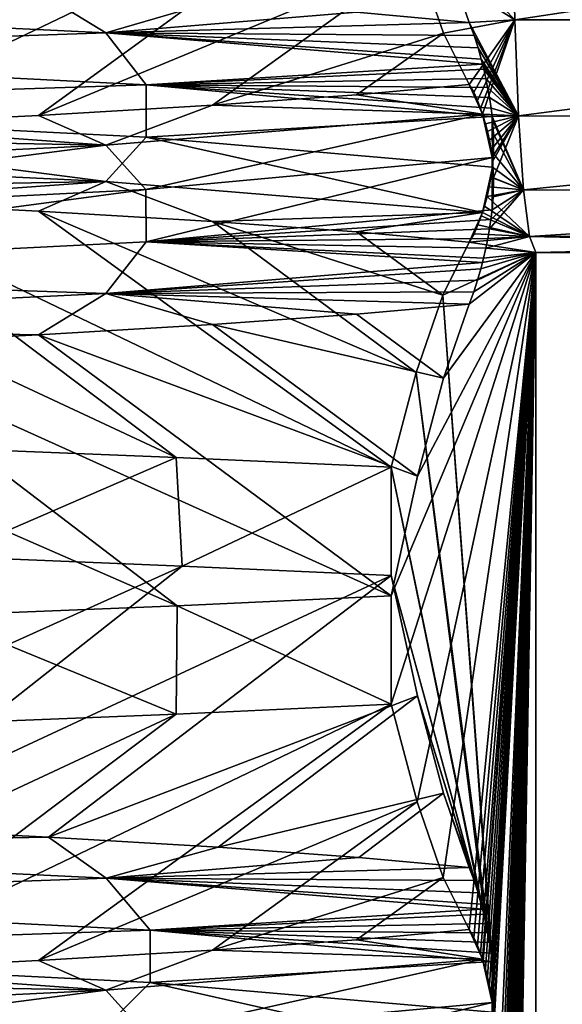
# Model space of a CAD drawing. Header units: millimetres. Extents: x -39.5 to 39.5, y -2 to 94.9.
# Tile 490 of 656: x 11.7 to 13, y 34 to 36.4. Entities that reach past the tile are written whole.
import ezdxf

# ---------------------------------------------------------------- set-up
doc = ezdxf.new("R2010")
doc.units = ezdxf.units.MM
doc.header["$LTSCALE"] = 65.185185
for name, color, linetype in [('460', 7, 'CONTINUOUS'), ('528', 7, 'CONTINUOUS'), ('529', 7, 'CONTINUOUS'), ('624', 7, 'CONTINUOUS'), ('625', 7, 'CONTINUOUS'), ('626', 7, 'CONTINUOUS'), ('628', 7, 'CONTINUOUS'), ('629', 7, 'CONTINUOUS'), ('632', 7, 'CONTINUOUS'), ('636', 7, 'CONTINUOUS')]:
    doc.layers.add(name, color=color, linetype=linetype)

msp = doc.modelspace()

# ---------------------------------------------------------------- linework, layer by layer
at = {"layer": '460', "linetype": 'Continuous'}
for points in [[(12.0987, 35.3146, -7.4338), (11.5573, 35.0801, -8.2504), (11.5255, 35.3378, -8.2947), (12.0987, 35.3146, -7.4338)], [(12.113, 35.0576, -7.4104), (11.5573, 35.0801, -8.2504), (12.0987, 35.3146, -7.4338), (12.113, 35.0576, -7.4104)], [(12.6076, 35.2914, -6.5337), (12.113, 35.0576, -7.4104), (12.0987, 35.3146, -7.4338), (12.6076, 35.2914, -6.5337)], [(12.6076, 35.035, -6.5337), (12.113, 35.0576, -7.4104), (12.6076, 35.2914, -6.5337), (12.6076, 35.035, -6.5337)], [(12.6076, 34.7306, 6.5337), (12.6076, 34.987, 6.5337), (12.1006, 34.9639, 7.4308), (12.6076, 34.7306, 6.5337)], [(11.5294, 34.9408, 8.2893), (12.0986, 34.7074, 7.434), (12.1006, 34.9639, 7.4308), (11.5294, 34.9408, 8.2893)], [(12.0986, 34.7074, 7.434), (12.6076, 34.7306, 6.5337), (12.1006, 34.9639, 7.4308), (12.0986, 34.7074, 7.434)], [(11.5222, 34.6841, 8.2993), (12.0986, 34.7074, 7.434), (11.5294, 34.9408, 8.2893), (11.5222, 34.6841, 8.2993)]]:
    msp.add_3dface(points, dxfattribs=at)
at = {"layer": '528', "linetype": 'Continuous'}
for points in [[(12.9001, 36.3507, 0.9529), (12.8943, 36.6157, 1.0625), (12.6699, 36.4962, 5.3453), (12.9001, 36.3507, 0.9529)], [(12.7316, 36.3185, 4.1677), (12.9001, 36.3507, 0.9529), (12.6699, 36.4962, 5.3453), (12.7316, 36.3185, 4.1677)], [(12.7927, 36.1975, 3.001), (12.9001, 36.3507, 0.9529), (12.7316, 36.3185, 4.1677), (12.7927, 36.1975, 3.001)], [(12.8034, 36.1788, 2.798), (12.9001, 36.3507, 0.9529), (12.7927, 36.1975, 3.001), (12.8034, 36.1788, 2.798)], [(12.8122, 36.1593, 2.6303), (12.9001, 36.3507, 0.9529), (12.8034, 36.1788, 2.798), (12.8122, 36.1593, 2.6303)], [(12.8194, 36.1403, 2.4914), (12.9001, 36.3507, 0.9529), (12.8122, 36.1593, 2.6303), (12.8194, 36.1403, 2.4914)], [(12.8238, 36.1273, 2.4074), (12.9001, 36.3507, 0.9529), (12.8194, 36.1403, 2.4914), (12.8238, 36.1273, 2.4074)], [(12.9092, 36.1228, 0.7783), (12.9001, 36.3507, 0.9529), (12.8238, 36.1273, 2.4074), (12.9092, 36.1228, 0.7783)], [(12.8255, 36.1219, 2.3749), (12.9092, 36.1228, 0.7783), (12.8238, 36.1273, 2.4074), (12.8255, 36.1219, 2.3749)], [(12.8308, 36.1041, 2.2745), (12.9092, 36.1228, 0.7783), (12.8255, 36.1219, 2.3749), (12.8308, 36.1041, 2.2745)], [(12.8355, 36.0857, 2.184), (12.9092, 36.1228, 0.7783), (12.8308, 36.1041, 2.2745), (12.8355, 36.0857, 2.184)], [(12.8401, 36.0654, 2.0979), (12.9092, 36.1228, 0.7783), (12.8355, 36.0857, 2.184), (12.8401, 36.0654, 2.0979)], [(12.8442, 36.0424, 2.0183), (12.9092, 36.1228, 0.7783), (12.8401, 36.0654, 2.0979), (12.8442, 36.0424, 2.0183)], [(12.8467, 36.0248, 1.9707), (12.9092, 36.1228, 0.7783), (12.8442, 36.0424, 2.0183), (12.8467, 36.0248, 1.9707)], [(12.8478, 36.0153, 1.9499), (12.9092, 36.1228, 0.7783), (12.8467, 36.0248, 1.9707), (12.8478, 36.0153, 1.9499)], [(12.8503, 35.9766, 1.9023), (12.9092, 36.1228, 0.7783), (12.8478, 36.0153, 1.9499), (12.8503, 35.9766, 1.9023)], [(12.9211, 35.9478, 0.5507), (12.9092, 36.1228, 0.7783), (12.8503, 35.9766, 1.9023), (12.9211, 35.9478, 0.5507)], [(12.8495, 35.9313, 1.9186), (12.9211, 35.9478, 0.5507), (12.8503, 35.9766, 1.9023), (12.8495, 35.9313, 1.9186)], [(12.9351, 35.8376, 0.2853), (12.9211, 35.9478, 0.5507), (12.8404, 35.8554, 2.0917), (12.9351, 35.8376, 0.2853)], [(12.8404, 35.8554, 2.0917), (12.9211, 35.9478, 0.5507), (12.8438, 35.8776, 2.0257), (12.8404, 35.8554, 2.0917)], [(12.8438, 35.8776, 2.0257), (12.9211, 35.9478, 0.5507), (12.8467, 35.9004, 1.9703), (12.8438, 35.8776, 2.0257)], [(12.8467, 35.9004, 1.9703), (12.9211, 35.9478, 0.5507), (12.8495, 35.9313, 1.9186), (12.8467, 35.9004, 1.9703)], [(12.8364, 35.8332, 2.1685), (12.9351, 35.8376, 0.2853), (12.8404, 35.8554, 2.0917), (12.8364, 35.8332, 2.1685)], [(12.95, 35.8), (12.9351, 35.8376, 0.2853), (12.8316, 35.8101, 2.2583), (12.95, 35.8)], [(12.8316, 35.8101, 2.2583), (12.9351, 35.8376, 0.2853), (12.8364, 35.8332, 2.1685), (12.8316, 35.8101, 2.2583)], [(12.6076, 34.987, 6.5337), (12.6076, 34.7306, 6.5337), (12.95, 35.8), (12.6076, 34.987, 6.5337)], [(12.6076, 34.987, 6.5337), (12.95, 35.8), (12.6697, 35.2705, 5.3484), (12.6076, 34.987, 6.5337)], [(12.95, 35.8), (12.6076, 34.7306, 6.5337), (12.6689, 34.4998, 5.3634), (12.95, 35.8)], [(12.7307, 34.3204, 4.1854), (12.95, 35.8), (12.6689, 34.4998, 5.3634), (12.7307, 34.3204, 4.1854)], [(12.6697, 35.2705, 5.3484), (12.95, 35.8), (12.7314, 35.502, 4.1702), (12.6697, 35.2705, 5.3484)], [(12.7927, 34.1975, 3.001), (12.95, 35.8), (12.7307, 34.3204, 4.1854), (12.7927, 34.1975, 3.001)], [(12.7314, 35.502, 4.1702), (12.95, 35.8), (12.7927, 35.6778, 3.001), (12.7314, 35.502, 4.1702)], [(12.8034, 32.1788, 2.798), (12.95, 35.8), (12.7927, 32.1975, 3.001), (12.8034, 32.1788, 2.798)], [(12.7927, 32.1975, 3.001), (12.95, 35.8), (12.8495, 33.9313, 1.9186), (12.7927, 32.1975, 3.001)], [(12.8034, 34.1788, 2.798), (12.95, 35.8), (12.7927, 34.1975, 3.001), (12.8034, 34.1788, 2.798)], [(12.7927, 35.6778, 3.001), (12.95, 35.8), (12.8034, 35.7063, 2.7974), (12.7927, 35.6778, 3.001)], [(12.8122, 32.1593, 2.6303), (12.95, 35.8), (12.8034, 32.1788, 2.798), (12.8122, 32.1593, 2.6303)], [(12.8122, 34.1593, 2.6303), (12.95, 35.8), (12.8034, 34.1788, 2.798), (12.8122, 34.1593, 2.6303)], [(12.8034, 35.7063, 2.7974), (12.95, 35.8), (12.8123, 35.7342, 2.628), (12.8034, 35.7063, 2.7974)], [(12.8194, 30.1403, 2.4914), (12.95, 35.8), (12.8122, 30.1593, 2.6303), (12.8194, 30.1403, 2.4914)], [(12.8122, 30.1593, 2.6303), (12.95, 35.8), (12.8495, 31.9313, 1.9186), (12.8122, 30.1593, 2.6303)], [(12.8194, 32.1403, 2.4914), (12.95, 35.8), (12.8122, 32.1593, 2.6303), (12.8194, 32.1403, 2.4914)], [(12.8194, 34.1403, 2.4914), (12.95, 35.8), (12.8122, 34.1593, 2.6303), (12.8194, 34.1403, 2.4914)], [(12.8123, 35.7342, 2.628), (12.95, 35.8), (12.8197, 35.7607, 2.4856), (12.8123, 35.7342, 2.628)], [(12.8238, 30.1273, 2.4074), (12.95, 35.8), (12.8194, 30.1403, 2.4914), (12.8238, 30.1273, 2.4074)], [(12.8238, 32.1273, 2.4074), (12.95, 35.8), (12.8194, 32.1403, 2.4914), (12.8238, 32.1273, 2.4074)], [(12.8238, 34.1273, 2.4074), (12.95, 35.8), (12.8194, 34.1403, 2.4914), (12.8238, 34.1273, 2.4074)], [(12.8197, 35.7607, 2.4856), (12.95, 35.8), (12.8237, 35.7762, 2.4091), (12.8197, 35.7607, 2.4856)], [(12.8237, 35.7762, 2.4091), (12.95, 35.8), (12.8261, 35.786, 2.3635), (12.8237, 35.7762, 2.4091)], [(12.8255, 30.1219, 2.3749), (12.95, 35.8), (12.8238, 30.1273, 2.4074), (12.8255, 30.1219, 2.3749)], [(12.8255, 32.1219, 2.3749), (12.95, 35.8), (12.8238, 32.1273, 2.4074), (12.8255, 32.1219, 2.3749)], [(12.8255, 34.1219, 2.3749), (12.95, 35.8), (12.8238, 34.1273, 2.4074), (12.8255, 34.1219, 2.3749)], [(12.8308, 30.1041, 2.2745), (12.95, 35.8), (12.8255, 30.1219, 2.3749), (12.8308, 30.1041, 2.2745)], [(12.8308, 32.1041, 2.2745), (12.95, 35.8), (12.8255, 32.1219, 2.3749), (12.8308, 32.1041, 2.2745)], [(12.8308, 34.1041, 2.2745), (12.95, 35.8), (12.8255, 34.1219, 2.3749), (12.8308, 34.1041, 2.2745)], [(12.8261, 35.786, 2.3635), (12.95, 35.8), (12.8316, 35.8101, 2.2583), (12.8261, 35.786, 2.3635)], [(12.8355, 30.0857, 2.184), (12.95, 35.8), (12.8308, 30.1041, 2.2745), (12.8355, 30.0857, 2.184)], [(12.8355, 32.0857, 2.184), (12.95, 35.8), (12.8308, 32.1041, 2.2745), (12.8355, 32.0857, 2.184)], [(12.8355, 34.0857, 2.184), (12.95, 35.8), (12.8308, 34.1041, 2.2745), (12.8355, 34.0857, 2.184)], [(12.8401, 30.0654, 2.0979), (12.95, 35.8), (12.8355, 30.0857, 2.184), (12.8401, 30.0654, 2.0979)], [(12.8401, 32.0654, 2.0979), (12.95, 35.8), (12.8355, 32.0857, 2.184), (12.8401, 32.0654, 2.0979)], [(12.8401, 34.0654, 2.0979), (12.95, 35.8), (12.8355, 34.0857, 2.184), (12.8401, 34.0654, 2.0979)], [(12.8442, 30.0424, 2.0183), (12.95, 35.8), (12.8401, 30.0654, 2.0979), (12.8442, 30.0424, 2.0183)], [(12.8442, 32.0424, 2.0183), (12.95, 35.8), (12.8401, 32.0654, 2.0979), (12.8442, 32.0424, 2.0183)], [(12.8442, 34.0424, 2.0183), (12.95, 35.8), (12.8401, 34.0654, 2.0979), (12.8442, 34.0424, 2.0183)], [(12.8467, 30.0248, 1.9707), (12.95, 35.8), (12.8442, 30.0424, 2.0183), (12.8467, 30.0248, 1.9707)], [(12.8467, 32.0248, 1.9707), (12.95, 35.8), (12.8442, 32.0424, 2.0183), (12.8467, 32.0248, 1.9707)], [(12.8467, 34.0248, 1.9707), (12.95, 35.8), (12.8442, 34.0424, 2.0183), (12.8467, 34.0248, 1.9707)], [(12.8478, 30.0153, 1.9499), (12.95, 35.8), (12.8467, 30.0248, 1.9707), (12.8478, 30.0153, 1.9499)], [(12.8478, 32.0153, 1.9499), (12.95, 35.8), (12.8467, 32.0248, 1.9707), (12.8478, 32.0153, 1.9499)], [(12.8478, 34.0153, 1.9499), (12.95, 35.8), (12.8467, 34.0248, 1.9707), (12.8478, 34.0153, 1.9499)], [(12.8503, 29.9766, 1.9023), (12.95, 35.8), (12.8478, 30.0153, 1.9499), (12.8503, 29.9766, 1.9023)], [(12.8503, 31.9766, 1.9023), (12.95, 35.8), (12.8478, 32.0153, 1.9499), (12.8503, 31.9766, 1.9023)], [(12.8503, 33.9766, 1.9023), (12.95, 35.8), (12.8478, 34.0153, 1.9499), (12.8503, 33.9766, 1.9023)], [(12.8495, 31.9313, 1.9186), (12.95, 35.8), (12.8503, 31.9766, 1.9023), (12.8495, 31.9313, 1.9186)], [(12.8495, 33.9313, 1.9186), (12.95, 35.8), (12.8503, 33.9766, 1.9023), (12.8495, 33.9313, 1.9186)], [(12.95, 26.5), (12.95, 35.8), (12.8503, 29.9766, 1.9023), (12.95, 26.5)]]:
    msp.add_3dface(points, dxfattribs=at)
at = {"layer": '529', "linetype": 'Continuous'}
for points in [[(12.729, 36.528, -4.216), (12.9001, 36.3507, -0.9529), (12.7927, 36.3442, -3.001), (12.729, 36.528, -4.216)], [(12.9001, 36.3507, -0.9529), (12.9092, 36.1229, -0.7783), (12.7927, 36.3442, -3.001), (12.9001, 36.3507, -0.9529)], [(12.7927, 36.3442, -3.001), (12.9092, 36.1229, -0.7783), (12.8042, 36.3133, -2.7817), (12.7927, 36.3442, -3.001)], [(12.8042, 36.3133, -2.7817), (12.9092, 36.1229, -0.7783), (12.8134, 36.284, -2.6061), (12.8042, 36.3133, -2.7817)], [(12.8134, 36.284, -2.6061), (12.9092, 36.1229, -0.7783), (12.8208, 36.2574, -2.4657), (12.8134, 36.284, -2.6061)], [(12.8208, 36.2574, -2.4657), (12.9092, 36.1229, -0.7783), (12.8239, 36.2453, -2.4066), (12.8208, 36.2574, -2.4657)], [(12.8239, 36.2453, -2.4066), (12.9092, 36.1229, -0.7783), (12.8267, 36.2335, -2.3522), (12.8239, 36.2453, -2.4066)], [(12.8267, 36.2335, -2.3522), (12.9092, 36.1229, -0.7783), (12.8317, 36.2116, -2.2573), (12.8267, 36.2335, -2.3522)], [(12.8317, 36.2116, -2.2573), (12.9092, 36.1229, -0.7783), (12.8361, 36.19, -2.1729), (12.8317, 36.2116, -2.2573)], [(12.8361, 36.19, -2.1729), (12.9092, 36.1229, -0.7783), (12.8404, 36.1667, -2.0921), (12.8361, 36.19, -2.1729)], [(12.8404, 36.1667, -2.0921), (12.9092, 36.1229, -0.7783), (12.8443, 36.1414, -2.0178), (12.8404, 36.1667, -2.0921)], [(12.8443, 36.1414, -2.0178), (12.9092, 36.1229, -0.7783), (12.8468, 36.1215, -1.9701), (12.8443, 36.1414, -2.0178)], [(12.9092, 36.1229, -0.7783), (12.9211, 35.9478, -0.5507), (12.8468, 36.1215, -1.9701), (12.9092, 36.1229, -0.7783)], [(12.8468, 36.1215, -1.9701), (12.9211, 35.9478, -0.5507), (12.8476, 36.1139, -1.9548), (12.8468, 36.1215, -1.9701)], [(12.8476, 36.1139, -1.9548), (12.9211, 35.9478, -0.5507), (12.85, 36.0799, -1.9079), (12.8476, 36.1139, -1.9548)], [(12.85, 36.0799, -1.9079), (12.9211, 35.9478, -0.5507), (12.8499, 36.0335, -1.9103), (12.85, 36.0799, -1.9079)], [(12.8499, 36.0335, -1.9103), (12.9211, 35.9478, -0.5507), (12.8473, 36.0017, -1.9603), (12.8499, 36.0335, -1.9103)], [(12.8473, 36.0017, -1.9603), (12.9211, 35.9478, -0.5507), (12.844, 35.978, -2.023), (12.8473, 36.0017, -1.9603)], [(12.8398, 35.9555, -2.1022), (12.9211, 35.9478, -0.5507), (12.8346, 35.9325, -2.2017), (12.8398, 35.9555, -2.1022)], [(12.844, 35.978, -2.023), (12.9211, 35.9478, -0.5507), (12.8398, 35.9555, -2.1022), (12.844, 35.978, -2.023)], [(12.8346, 35.9325, -2.2017), (12.9351, 35.8376, -0.2853), (12.8283, 35.9091, -2.3228), (12.8346, 35.9325, -2.2017)], [(12.9211, 35.9478, -0.5507), (12.9351, 35.8376, -0.2853), (12.8346, 35.9325, -2.2017), (12.9211, 35.9478, -0.5507)], [(12.8283, 35.9091, -2.3228), (12.9351, 35.8376, -0.2853), (12.8237, 35.8943, -2.4099), (12.8283, 35.9091, -2.3228)], [(12.821, 35.8863, -2.4612), (12.9351, 35.8376, -0.2853), (12.8131, 35.8649, -2.613), (12.821, 35.8863, -2.4612)], [(12.8237, 35.8943, -2.4099), (12.9351, 35.8376, -0.2853), (12.821, 35.8863, -2.4612), (12.8237, 35.8943, -2.4099)], [(12.8131, 35.8649, -2.613), (12.9351, 35.8376, -0.2853), (12.8039, 35.8442, -2.7882), (12.8131, 35.8649, -2.613)], [(12.8039, 35.8442, -2.7882), (12.9351, 35.8376, -0.2853), (12.7927, 35.8245, -3.001), (12.8039, 35.8442, -2.7882)], [(12.7927, 35.8245, -3.001), (12.95, 35.8), (12.7296, 35.699, -4.2058), (12.7927, 35.8245, -3.001)], [(12.9351, 35.8376, -0.2853), (12.95, 35.8), (12.7927, 35.8245, -3.001), (12.9351, 35.8376, -0.2853)], [(12.7296, 35.699, -4.2058), (12.95, 35.8), (12.8476, 34.1139, -1.9548), (12.7296, 35.699, -4.2058)], [(12.8476, 34.1139, -1.9548), (12.95, 35.8), (12.85, 34.0799, -1.9079), (12.8476, 34.1139, -1.9548)], [(12.95, 35.8), (12.95, 26.5), (12.85, 34.0799, -1.9079), (12.95, 35.8)], [(12.6671, 35.5161, -5.3971), (12.7296, 35.699, -4.2058), (12.8443, 34.1414, -2.0178), (12.6671, 35.5161, -5.3971)], [(12.8443, 34.1414, -2.0178), (12.7296, 35.699, -4.2058), (12.8468, 34.1215, -1.9701), (12.8443, 34.1414, -2.0178)], [(12.8468, 34.1215, -1.9701), (12.7296, 35.699, -4.2058), (12.8476, 34.1139, -1.9548), (12.8468, 34.1215, -1.9701)], [(12.6076, 35.2914, -6.5337), (12.6671, 35.5161, -5.3971), (12.8317, 34.2116, -2.2573), (12.6076, 35.2914, -6.5337)], [(12.8317, 34.2116, -2.2573), (12.6671, 35.5161, -5.3971), (12.8361, 34.19, -2.1729), (12.8317, 34.2116, -2.2573)], [(12.8361, 34.19, -2.1729), (12.6671, 35.5161, -5.3971), (12.8404, 34.1667, -2.0922), (12.8361, 34.19, -2.1729)], [(12.8404, 34.1667, -2.0922), (12.6671, 35.5161, -5.3971), (12.8443, 34.1414, -2.0178), (12.8404, 34.1667, -2.0922)], [(12.6076, 35.035, -6.5337), (12.6076, 35.2914, -6.5337), (12.8208, 34.2574, -2.4657), (12.6076, 35.035, -6.5337)], [(12.8208, 34.2574, -2.4657), (12.6076, 35.2914, -6.5337), (12.8239, 34.2453, -2.4066), (12.8208, 34.2574, -2.4657)], [(12.8239, 34.2453, -2.4066), (12.6076, 35.2914, -6.5337), (12.8267, 34.2335, -2.3522), (12.8239, 34.2453, -2.4066)], [(12.8267, 34.2335, -2.3522), (12.6076, 35.2914, -6.5337), (12.8317, 34.2116, -2.2573), (12.8267, 34.2335, -2.3522)], [(12.6698, 34.7504, -5.3456), (12.6076, 35.035, -6.5337), (12.8134, 34.284, -2.6061), (12.6698, 34.7504, -5.3456)], [(12.8134, 34.284, -2.6061), (12.6076, 35.035, -6.5337), (12.8208, 34.2574, -2.4657), (12.8134, 34.284, -2.6061)], [(12.7316, 34.5201, -4.168), (12.6698, 34.7504, -5.3456), (12.8042, 34.3133, -2.7817), (12.7316, 34.5201, -4.168)], [(12.8042, 34.3133, -2.7817), (12.6698, 34.7504, -5.3456), (12.8134, 34.284, -2.6061), (12.8042, 34.3133, -2.7817)], [(12.7927, 34.3442, -3.001), (12.7316, 34.5201, -4.168), (12.8042, 34.3133, -2.7817), (12.7927, 34.3442, -3.001)], [(12.85, 34.0799, -1.9079), (12.95, 26.5), (12.8499, 34.0335, -1.9103), (12.85, 34.0799, -1.9079)], [(12.8499, 34.0335, -1.9103), (12.95, 26.5), (12.8473, 34.0017, -1.9603), (12.8499, 34.0335, -1.9103)]]:
    msp.add_3dface(points, dxfattribs=at)
at = {"layer": '624', "linetype": 'Continuous'}
for points in [[(12.6076, 36.7306, 6.5337), (12.1006, 36.7075, 7.4308), (11.2919, 36.0999, 6.7195), (12.6076, 36.7306, 6.5337)], [(11.773, 36.1243, 5.8358), (12.6076, 36.7306, 6.5337), (11.2919, 36.0999, 6.7195), (11.773, 36.1243, 5.8358)], [(12.6699, 36.4962, 5.3453), (12.6076, 36.7306, 6.5337), (11.773, 36.1243, 5.8358), (12.6699, 36.4962, 5.3453)], [(12.1006, 36.7075, 7.4308), (11.5294, 36.6844, 8.2893), (10.7447, 36.0756, 7.5639), (12.1006, 36.7075, 7.4308)], [(11.2919, 36.0999, 6.7195), (12.1006, 36.7075, 7.4308), (10.7447, 36.0756, 7.5639), (11.2919, 36.0999, 6.7195)], [(12.729, 36.528, -4.216), (12.7927, 36.3442, -3.001), (12.5256, 36.3685, -3.971), (12.729, 36.528, -4.216)], [(12.185, 36.1487, 4.9178), (12.6699, 36.4962, 5.3453), (11.773, 36.1243, 5.8358), (12.185, 36.1487, 4.9178)], [(12.7316, 36.3185, 4.1677), (12.6699, 36.4962, 5.3453), (12.185, 36.1487, 4.9178), (12.7316, 36.3185, 4.1677)], [(12.5256, 36.1731, 3.971), (12.7316, 36.3185, 4.1677), (12.185, 36.1487, 4.9178), (12.5256, 36.1731, 3.971)], [(12.7927, 36.1975, 3.001), (12.7316, 36.3185, 4.1677), (12.5256, 36.1731, 3.971), (12.7927, 36.1975, 3.001)]]:
    msp.add_3dface(points, dxfattribs=at)
at = {"layer": '625', "linetype": 'Continuous'}
for points in [[(11.773, 36.4173, -5.8358), (11.9322, 36.3192, -5.2795), (10.4077, 36.3927, -7.8696), (11.773, 36.4173, -5.8358)], [(11.773, 36.4173, -5.8358), (12.185, 36.3929, -4.9178), (11.9322, 36.3192, -5.2795), (11.773, 36.4173, -5.8358)], [(11.9322, 36.3192, -5.2795), (10.5392, 36.2717, -7.6055), (10.4077, 36.3927, -7.8696), (11.9322, 36.3192, -5.2795)], [(12.185, 36.3929, -4.9178), (12.5256, 36.3685, -3.971), (11.9322, 36.3192, -5.2795), (12.185, 36.3929, -4.9178)], [(12.5256, 36.3685, -3.971), (12.7927, 36.3442, -3.001), (11.9322, 36.3192, -5.2795), (12.5256, 36.3685, -3.971)], [(12.7927, 36.3442, -3.001), (12.8042, 36.3133, -2.7817), (11.9322, 36.3192, -5.2795), (12.7927, 36.3442, -3.001)], [(12.0274, 36.1964, -4.9255), (10.5392, 36.2717, -7.6055), (11.9322, 36.3192, -5.2795), (12.0274, 36.1964, -4.9255)], [(12.8042, 36.3133, -2.7817), (12.8134, 36.284, -2.6061), (11.9322, 36.3192, -5.2795), (12.8042, 36.3133, -2.7817)], [(12.8134, 36.284, -2.6061), (12.8208, 36.2574, -2.4657), (11.9322, 36.3192, -5.2795), (12.8134, 36.284, -2.6061)], [(12.8208, 36.2574, -2.4657), (12.8239, 36.2453, -2.4066), (11.9322, 36.3192, -5.2795), (12.8208, 36.2574, -2.4657)], [(12.8239, 36.2453, -2.4066), (12.0274, 36.1964, -4.9255), (11.9322, 36.3192, -5.2795), (12.8239, 36.2453, -2.4066)], [(12.0274, 36.1964, -4.9255), (10.539, 36.1479, -7.6059), (10.5392, 36.2717, -7.6055), (12.0274, 36.1964, -4.9255)], [(12.8239, 36.2453, -2.4066), (12.8267, 36.2335, -2.3522), (12.0274, 36.1964, -4.9255), (12.8239, 36.2453, -2.4066)], [(12.8267, 36.2335, -2.3522), (12.8317, 36.2116, -2.2573), (12.0274, 36.1964, -4.9255), (12.8267, 36.2335, -2.3522)], [(12.8317, 36.2116, -2.2573), (12.8361, 36.19, -2.1729), (12.0274, 36.1964, -4.9255), (12.8317, 36.2116, -2.2573)], [(12.0274, 36.0727, -4.9258), (10.539, 36.1479, -7.6059), (12.0274, 36.1964, -4.9255), (12.0274, 36.0727, -4.9258)], [(12.8361, 36.19, -2.1729), (12.8404, 36.1667, -2.0921), (12.0274, 36.1964, -4.9255), (12.8361, 36.19, -2.1729)], [(12.8404, 36.1667, -2.0921), (12.8443, 36.1414, -2.0178), (12.0274, 36.1964, -4.9255), (12.8404, 36.1667, -2.0921)], [(12.8443, 36.1414, -2.0178), (12.8468, 36.1215, -1.9701), (12.0274, 36.1964, -4.9255), (12.8443, 36.1414, -2.0178)], [(12.8468, 36.1215, -1.9701), (12.0274, 36.0727, -4.9258), (12.0274, 36.1964, -4.9255), (12.8468, 36.1215, -1.9701)], [(12.8238, 36.1273, 2.4074), (12.7927, 36.1975, 3.001), (12.5256, 36.1731, 3.971), (12.8238, 36.1273, 2.4074)], [(12.8238, 36.1273, 2.4074), (12.8034, 36.1788, 2.798), (12.7927, 36.1975, 3.001), (12.8238, 36.1273, 2.4074)], [(12.8238, 36.1273, 2.4074), (12.5256, 36.1731, 3.971), (12.185, 36.1487, 4.9178), (12.8238, 36.1273, 2.4074)], [(12.8238, 36.1273, 2.4074), (12.8122, 36.1593, 2.6303), (12.8034, 36.1788, 2.798), (12.8238, 36.1273, 2.4074)], [(11.9317, 35.9677, -5.2811), (10.4071, 36.0412, -7.8708), (10.539, 36.1479, -7.6059), (11.9317, 35.9677, -5.2811)], [(12.0274, 36.0727, -4.9258), (11.9317, 35.9677, -5.2811), (10.539, 36.1479, -7.6059), (12.0274, 36.0727, -4.9258)], [(12.185, 36.1487, 4.9178), (11.773, 36.1243, 5.8358), (11.9322, 36.054, 5.2795), (12.185, 36.1487, 4.9178)], [(12.8238, 36.1273, 2.4074), (12.185, 36.1487, 4.9178), (11.9322, 36.054, 5.2795), (12.8238, 36.1273, 2.4074)], [(12.8238, 36.1273, 2.4074), (12.8194, 36.1403, 2.4914), (12.8122, 36.1593, 2.6303), (12.8238, 36.1273, 2.4074)], [(11.773, 36.1243, 5.8358), (11.2919, 36.0999, 6.7195), (11.9322, 36.054, 5.2795), (11.773, 36.1243, 5.8358)], [(12.8238, 36.1273, 2.4074), (11.9322, 36.054, 5.2795), (12.0271, 35.949, 4.9262), (12.8238, 36.1273, 2.4074)], [(12.8467, 36.0248, 1.9707), (12.8238, 36.1273, 2.4074), (12.0271, 35.949, 4.9262), (12.8467, 36.0248, 1.9707)], [(12.8468, 36.1215, -1.9701), (12.8473, 36.0017, -1.9603), (12.0274, 36.0727, -4.9258), (12.8468, 36.1215, -1.9701)], [(12.8467, 36.0248, 1.9707), (12.8255, 36.1219, 2.3749), (12.8238, 36.1273, 2.4074), (12.8467, 36.0248, 1.9707)], [(12.8467, 36.0248, 1.9707), (12.8308, 36.1041, 2.2745), (12.8255, 36.1219, 2.3749), (12.8467, 36.0248, 1.9707)], [(12.8468, 36.1215, -1.9701), (12.8476, 36.1139, -1.9548), (12.8473, 36.0017, -1.9603), (12.8468, 36.1215, -1.9701)], [(11.2919, 36.0999, 6.7195), (10.7447, 36.0756, 7.5639), (11.9322, 36.054, 5.2795), (11.2919, 36.0999, 6.7195)], [(12.8467, 36.0248, 1.9707), (12.8355, 36.0857, 2.184), (12.8308, 36.1041, 2.2745), (12.8467, 36.0248, 1.9707)], [(12.8476, 36.1139, -1.9548), (12.8499, 36.0335, -1.9103), (12.8473, 36.0017, -1.9603), (12.8476, 36.1139, -1.9548)], [(12.8476, 36.1139, -1.9548), (12.85, 36.0799, -1.9079), (12.8499, 36.0335, -1.9103), (12.8476, 36.1139, -1.9548)], [(11.9322, 36.054, 5.2795), (10.7447, 36.0756, 7.5639), (10.4077, 35.9805, 7.8695), (11.9322, 36.054, 5.2795)], [(12.8237, 35.8943, -2.4099), (11.9317, 35.9677, -5.2811), (12.0274, 36.0727, -4.9258), (12.8237, 35.8943, -2.4099)], [(12.8473, 36.0017, -1.9603), (12.8237, 35.8943, -2.4099), (12.0274, 36.0727, -4.9258), (12.8473, 36.0017, -1.9603)], [(12.8467, 36.0248, 1.9707), (12.8401, 36.0654, 2.0979), (12.8355, 36.0857, 2.184), (12.8467, 36.0248, 1.9707)], [(11.9322, 36.054, 5.2795), (10.4077, 35.9805, 7.8695), (10.5387, 35.8737, 7.6062), (11.9322, 36.054, 5.2795)], [(12.0271, 35.949, 4.9262), (11.9322, 36.054, 5.2795), (10.5387, 35.8737, 7.6062), (12.0271, 35.949, 4.9262)], [(12.8467, 36.0248, 1.9707), (12.8442, 36.0424, 2.0183), (12.8401, 36.0654, 2.0979), (12.8467, 36.0248, 1.9707)], [(10.4071, 36.0412, -7.8708), (11.9317, 35.9677, -5.2811), (10.7447, 35.9464, -7.5639), (10.4071, 36.0412, -7.8708)], [(12.8467, 36.0248, 1.9707), (12.0271, 35.949, 4.9262), (12.0278, 35.8252, 4.9246), (12.8467, 36.0248, 1.9707)], [(12.8467, 35.9004, 1.9703), (12.8467, 36.0248, 1.9707), (12.0278, 35.8252, 4.9246), (12.8467, 35.9004, 1.9703)], [(12.8467, 35.9004, 1.9703), (12.8478, 36.0153, 1.9499), (12.8467, 36.0248, 1.9707), (12.8467, 35.9004, 1.9703)], [(12.8473, 36.0017, -1.9603), (12.8283, 35.9091, -2.3228), (12.8237, 35.8943, -2.4099), (12.8473, 36.0017, -1.9603)], [(12.8473, 36.0017, -1.9603), (12.8346, 35.9325, -2.2017), (12.8283, 35.9091, -2.3228), (12.8473, 36.0017, -1.9603)], [(12.8473, 36.0017, -1.9603), (12.8398, 35.9555, -2.1022), (12.8346, 35.9325, -2.2017), (12.8473, 36.0017, -1.9603)], [(12.8473, 36.0017, -1.9603), (12.844, 35.978, -2.023), (12.8398, 35.9555, -2.1022), (12.8473, 36.0017, -1.9603)], [(12.8467, 35.9004, 1.9703), (12.8495, 35.9313, 1.9186), (12.8478, 36.0153, 1.9499), (12.8467, 35.9004, 1.9703)], [(12.8495, 35.9313, 1.9186), (12.8503, 35.9766, 1.9023), (12.8478, 36.0153, 1.9499), (12.8495, 35.9313, 1.9186)], [(10.7447, 35.9464, -7.5639), (11.9317, 35.9677, -5.2811), (11.2919, 35.9221, -6.7195), (10.7447, 35.9464, -7.5639)], [(11.2919, 35.9221, -6.7195), (11.9317, 35.9677, -5.2811), (11.773, 35.8977, -5.8358), (11.2919, 35.9221, -6.7195)], [(11.773, 35.8977, -5.8358), (11.9317, 35.9677, -5.2811), (12.185, 35.8733, -4.9178), (11.773, 35.8977, -5.8358)], [(11.9317, 35.9677, -5.2811), (12.8237, 35.8943, -2.4099), (12.185, 35.8733, -4.9178), (11.9317, 35.9677, -5.2811)], [(12.0271, 35.949, 4.9262), (10.5387, 35.8737, 7.6062), (10.5398, 35.75, 7.6048), (12.0271, 35.949, 4.9262)], [(12.0278, 35.8252, 4.9246), (12.0271, 35.949, 4.9262), (10.5398, 35.75, 7.6048), (12.0278, 35.8252, 4.9246)], [(12.8438, 35.8776, 2.0257), (12.8467, 35.9004, 1.9703), (12.0278, 35.8252, 4.9246), (12.8438, 35.8776, 2.0257)], [(12.185, 35.8733, -4.9178), (12.8237, 35.8943, -2.4099), (12.5256, 35.8489, -3.971), (12.185, 35.8733, -4.9178)], [(12.8237, 35.8943, -2.4099), (12.7927, 35.8245, -3.001), (12.5256, 35.8489, -3.971), (12.8237, 35.8943, -2.4099)], [(12.8237, 35.8943, -2.4099), (12.8039, 35.8442, -2.7882), (12.7927, 35.8245, -3.001), (12.8237, 35.8943, -2.4099)], [(12.8237, 35.8943, -2.4099), (12.8131, 35.8649, -2.613), (12.8039, 35.8442, -2.7882), (12.8237, 35.8943, -2.4099)], [(12.8237, 35.8943, -2.4099), (12.821, 35.8863, -2.4612), (12.8131, 35.8649, -2.613), (12.8237, 35.8943, -2.4099)], [(12.8404, 35.8554, 2.0917), (12.8438, 35.8776, 2.0257), (12.0278, 35.8252, 4.9246), (12.8404, 35.8554, 2.0917)], [(12.8364, 35.8332, 2.1685), (12.8404, 35.8554, 2.0917), (12.0278, 35.8252, 4.9246), (12.8364, 35.8332, 2.1685)], [(12.0278, 35.8252, 4.9246), (10.5398, 35.75, 7.6048), (11.9318, 35.7025, 5.2809), (12.0278, 35.8252, 4.9246)], [(12.8237, 35.7762, 2.4091), (12.0278, 35.8252, 4.9246), (11.9318, 35.7025, 5.2809), (12.8237, 35.7762, 2.4091)], [(12.8316, 35.8101, 2.2583), (12.8364, 35.8332, 2.1685), (12.0278, 35.8252, 4.9246), (12.8316, 35.8101, 2.2583)], [(12.8237, 35.7762, 2.4091), (12.8261, 35.786, 2.3635), (12.0278, 35.8252, 4.9246), (12.8237, 35.7762, 2.4091)], [(12.8261, 35.786, 2.3635), (12.8316, 35.8101, 2.2583), (12.0278, 35.8252, 4.9246), (12.8261, 35.786, 2.3635)], [(12.8197, 35.7607, 2.4856), (12.8237, 35.7762, 2.4091), (11.9318, 35.7025, 5.2809), (12.8197, 35.7607, 2.4856)], [(11.9318, 35.7025, 5.2809), (10.5398, 35.75, 7.6048), (10.4072, 35.629, 7.8707), (11.9318, 35.7025, 5.2809)], [(12.8123, 35.7342, 2.628), (12.8197, 35.7607, 2.4856), (11.9318, 35.7025, 5.2809), (12.8123, 35.7342, 2.628)], [(12.8034, 35.7063, 2.7974), (12.8123, 35.7342, 2.628), (11.9318, 35.7025, 5.2809), (12.8034, 35.7063, 2.7974)], [(11.9318, 35.7025, 5.2809), (10.4072, 35.629, 7.8707), (11.773, 35.6047, 5.8358), (11.9318, 35.7025, 5.2809)], [(12.185, 35.6291, 4.9178), (11.9318, 35.7025, 5.2809), (11.773, 35.6047, 5.8358), (12.185, 35.6291, 4.9178)], [(12.7927, 35.6778, 3.001), (12.8034, 35.7063, 2.7974), (11.9318, 35.7025, 5.2809), (12.7927, 35.6778, 3.001)], [(12.7927, 35.6778, 3.001), (11.9318, 35.7025, 5.2809), (12.5256, 35.6535, 3.971), (12.7927, 35.6778, 3.001)], [(12.5256, 35.6535, 3.971), (11.9318, 35.7025, 5.2809), (12.185, 35.6291, 4.9178), (12.5256, 35.6535, 3.971)], [(11.773, 35.6047, 5.8358), (10.4072, 35.629, 7.8707), (11.2919, 35.5803, 6.7195), (11.773, 35.6047, 5.8358)]]:
    msp.add_3dface(points, dxfattribs=at)
at = {"layer": '626', "linetype": 'Continuous'}
for points in [[(12.0987, 35.3146, -7.4338), (11.5255, 35.3378, -8.2947), (10.7447, 35.9464, -7.5639), (12.0987, 35.3146, -7.4338)], [(12.0987, 35.3146, -7.4338), (10.7447, 35.9464, -7.5639), (11.2919, 35.9221, -6.7195), (12.0987, 35.3146, -7.4338)], [(12.6076, 35.2914, -6.5337), (12.0987, 35.3146, -7.4338), (11.2919, 35.9221, -6.7195), (12.6076, 35.2914, -6.5337)], [(12.6076, 35.2914, -6.5337), (11.2919, 35.9221, -6.7195), (11.773, 35.8977, -5.8358), (12.6076, 35.2914, -6.5337)], [(12.6671, 35.5161, -5.3971), (12.6076, 35.2914, -6.5337), (11.773, 35.8977, -5.8358), (12.6671, 35.5161, -5.3971)], [(12.6671, 35.5161, -5.3971), (11.773, 35.8977, -5.8358), (12.185, 35.8733, -4.9178), (12.6671, 35.5161, -5.3971)], [(12.7296, 35.699, -4.2058), (12.6671, 35.5161, -5.3971), (12.185, 35.8733, -4.9178), (12.7296, 35.699, -4.2058)], [(12.7296, 35.699, -4.2058), (12.185, 35.8733, -4.9178), (12.5256, 35.8489, -3.971), (12.7296, 35.699, -4.2058)], [(12.7927, 35.8245, -3.001), (12.7296, 35.699, -4.2058), (12.5256, 35.8489, -3.971), (12.7927, 35.8245, -3.001)], [(12.7314, 35.502, 4.1702), (12.7927, 35.6778, 3.001), (12.5256, 35.6535, 3.971), (12.7314, 35.502, 4.1702)], [(12.7314, 35.502, 4.1702), (12.5256, 35.6535, 3.971), (12.185, 35.6291, 4.9178), (12.7314, 35.502, 4.1702)], [(12.6697, 35.2705, 5.3484), (12.185, 35.6291, 4.9178), (11.773, 35.6047, 5.8358), (12.6697, 35.2705, 5.3484)], [(12.6697, 35.2705, 5.3484), (12.7314, 35.502, 4.1702), (12.185, 35.6291, 4.9178), (12.6697, 35.2705, 5.3484)], [(12.6076, 34.987, 6.5337), (11.773, 35.6047, 5.8358), (11.2919, 35.5803, 6.7195), (12.6076, 34.987, 6.5337)], [(12.6076, 34.987, 6.5337), (12.6697, 35.2705, 5.3484), (11.773, 35.6047, 5.8358), (12.6076, 34.987, 6.5337)], [(12.1006, 34.9639, 7.4308), (11.2919, 35.5803, 6.7195), (10.7447, 35.5559, 7.5639), (12.1006, 34.9639, 7.4308)], [(12.1006, 34.9639, 7.4308), (12.6076, 34.987, 6.5337), (11.2919, 35.5803, 6.7195), (12.1006, 34.9639, 7.4308)], [(11.5294, 34.9408, 8.2893), (12.1006, 34.9639, 7.4308), (10.7447, 35.5559, 7.5639), (11.5294, 34.9408, 8.2893)]]:
    msp.add_3dface(points, dxfattribs=at)
at = {"layer": '628', "linetype": 'Continuous'}
for points in [[(11.5573, 35.0801, -8.2504), (12.113, 35.0576, -7.4104), (10.7955, 34.4639, -7.4911), (11.5573, 35.0801, -8.2504)], [(10.7955, 34.4639, -7.4911), (12.113, 35.0576, -7.4104), (11.3281, 34.44, -6.6584), (10.7955, 34.4639, -7.4911)], [(12.113, 35.0576, -7.4104), (12.6076, 35.035, -6.5337), (11.3281, 34.44, -6.6584), (12.113, 35.0576, -7.4104)], [(11.3281, 34.44, -6.6584), (12.6076, 35.035, -6.5337), (11.7965, 34.416, -5.788), (11.3281, 34.44, -6.6584)], [(12.6076, 35.035, -6.5337), (12.6698, 34.7504, -5.3456), (11.7965, 34.416, -5.788), (12.6076, 35.035, -6.5337)], [(11.7965, 34.416, -5.788), (12.6698, 34.7504, -5.3456), (12.1983, 34.3921, -4.8849), (11.7965, 34.416, -5.788)], [(12.6698, 34.7504, -5.3456), (12.7316, 34.5201, -4.168), (12.1983, 34.3921, -4.8849), (12.6698, 34.7504, -5.3456)], [(12.6076, 34.7306, 6.5337), (12.0986, 34.7074, 7.434), (11.2919, 34.0999, 6.7195), (12.6076, 34.7306, 6.5337)], [(11.773, 34.1243, 5.8358), (12.6076, 34.7306, 6.5337), (11.2919, 34.0999, 6.7195), (11.773, 34.1243, 5.8358)], [(12.6689, 34.4998, 5.3634), (12.6076, 34.7306, 6.5337), (11.773, 34.1243, 5.8358), (12.6689, 34.4998, 5.3634)], [(12.0986, 34.7074, 7.434), (11.5222, 34.6841, 8.2993), (10.7447, 34.0756, 7.5639), (12.0986, 34.7074, 7.434)], [(11.2919, 34.0999, 6.7195), (12.0986, 34.7074, 7.434), (10.7447, 34.0756, 7.5639), (11.2919, 34.0999, 6.7195)], [(12.1983, 34.3921, -4.8849), (12.7316, 34.5201, -4.168), (12.5309, 34.3681, -3.9541), (12.1983, 34.3921, -4.8849)], [(12.7316, 34.5201, -4.168), (12.7927, 34.3442, -3.001), (12.5309, 34.3681, -3.9541), (12.7316, 34.5201, -4.168)], [(12.185, 34.1487, 4.9178), (12.6689, 34.4998, 5.3634), (11.773, 34.1243, 5.8358), (12.185, 34.1487, 4.9178)], [(12.7307, 34.3204, 4.1854), (12.6689, 34.4998, 5.3634), (12.185, 34.1487, 4.9178), (12.7307, 34.3204, 4.1854)], [(12.5256, 34.1731, 3.971), (12.7307, 34.3204, 4.1854), (12.185, 34.1487, 4.9178), (12.5256, 34.1731, 3.971)], [(12.7927, 34.1975, 3.001), (12.7307, 34.3204, 4.1854), (12.5256, 34.1731, 3.971), (12.7927, 34.1975, 3.001)]]:
    msp.add_3dface(points, dxfattribs=at)
at = {"layer": '629', "linetype": 'Continuous'}
for points in [[(11.3281, 34.44, -6.6584), (11.7965, 34.416, -5.788), (10.4101, 34.3926, -7.8664), (11.3281, 34.44, -6.6584)], [(11.7965, 34.416, -5.788), (11.933, 34.3192, -5.2777), (10.4101, 34.3926, -7.8664), (11.7965, 34.416, -5.788)], [(11.7965, 34.416, -5.788), (12.1983, 34.3921, -4.8849), (11.933, 34.3192, -5.2777), (11.7965, 34.416, -5.788)], [(11.933, 34.3192, -5.2777), (10.5697, 34.2704, -7.5631), (10.4101, 34.3926, -7.8664), (11.933, 34.3192, -5.2777)], [(12.1983, 34.3921, -4.8849), (12.5309, 34.3681, -3.9541), (11.933, 34.3192, -5.2777), (12.1983, 34.3921, -4.8849)], [(12.5309, 34.3681, -3.9541), (12.7927, 34.3442, -3.001), (11.933, 34.3192, -5.2777), (12.5309, 34.3681, -3.9541)], [(12.7927, 34.3442, -3.001), (12.8042, 34.3133, -2.7817), (11.933, 34.3192, -5.2777), (12.7927, 34.3442, -3.001)], [(12.0373, 34.1958, -4.9013), (10.5697, 34.2704, -7.5631), (11.933, 34.3192, -5.2777), (12.0373, 34.1958, -4.9013)], [(12.8042, 34.3133, -2.7817), (12.8134, 34.284, -2.6061), (11.933, 34.3192, -5.2777), (12.8042, 34.3133, -2.7817)], [(12.8134, 34.284, -2.6061), (12.8208, 34.2574, -2.4657), (11.933, 34.3192, -5.2777), (12.8134, 34.284, -2.6061)], [(12.8208, 34.2574, -2.4657), (12.8239, 34.2453, -2.4066), (11.933, 34.3192, -5.2777), (12.8208, 34.2574, -2.4657)], [(12.8239, 34.2453, -2.4066), (12.0373, 34.1958, -4.9013), (11.933, 34.3192, -5.2777), (12.8239, 34.2453, -2.4066)], [(12.0373, 34.1958, -4.9013), (10.5696, 34.1466, -7.5633), (10.5697, 34.2704, -7.5631), (12.0373, 34.1958, -4.9013)], [(12.8239, 34.2453, -2.4066), (12.8267, 34.2335, -2.3522), (12.0373, 34.1958, -4.9013), (12.8239, 34.2453, -2.4066)], [(12.8267, 34.2335, -2.3522), (12.8317, 34.2116, -2.2573), (12.0373, 34.1958, -4.9013), (12.8267, 34.2335, -2.3522)], [(12.8317, 34.2116, -2.2573), (12.8361, 34.19, -2.1729), (12.0373, 34.1958, -4.9013), (12.8317, 34.2116, -2.2573)], [(12.0373, 34.072, -4.9015), (10.5696, 34.1466, -7.5633), (12.0373, 34.1958, -4.9013), (12.0373, 34.072, -4.9015)], [(12.8361, 34.19, -2.1729), (12.8404, 34.1667, -2.0922), (12.0373, 34.1958, -4.9013), (12.8361, 34.19, -2.1729)], [(12.8404, 34.1667, -2.0922), (12.8443, 34.1414, -2.0178), (12.0373, 34.1958, -4.9013), (12.8404, 34.1667, -2.0922)], [(12.8443, 34.1414, -2.0178), (12.8468, 34.1215, -1.9701), (12.0373, 34.1958, -4.9013), (12.8443, 34.1414, -2.0178)], [(12.8468, 34.1215, -1.9701), (12.0373, 34.072, -4.9015), (12.0373, 34.1958, -4.9013), (12.8468, 34.1215, -1.9701)], [(12.8238, 34.1273, 2.4074), (12.7927, 34.1975, 3.001), (12.5256, 34.1731, 3.971), (12.8238, 34.1273, 2.4074)], [(12.8238, 34.1273, 2.4074), (12.8034, 34.1788, 2.798), (12.7927, 34.1975, 3.001), (12.8238, 34.1273, 2.4074)], [(12.8238, 34.1273, 2.4074), (12.5256, 34.1731, 3.971), (12.185, 34.1487, 4.9178), (12.8238, 34.1273, 2.4074)], [(12.8238, 34.1273, 2.4074), (12.8122, 34.1593, 2.6303), (12.8034, 34.1788, 2.798), (12.8238, 34.1273, 2.4074)], [(11.9325, 33.9677, -5.2794), (10.4094, 34.0411, -7.8677), (10.5696, 34.1466, -7.5633), (11.9325, 33.9677, -5.2794)], [(12.0373, 34.072, -4.9015), (11.9325, 33.9677, -5.2794), (10.5696, 34.1466, -7.5633), (12.0373, 34.072, -4.9015)], [(12.185, 34.1487, 4.9178), (11.773, 34.1243, 5.8358), (11.9322, 34.054, 5.2794), (12.185, 34.1487, 4.9178)], [(12.8238, 34.1273, 2.4074), (12.185, 34.1487, 4.9178), (11.9322, 34.054, 5.2794), (12.8238, 34.1273, 2.4074)], [(12.8238, 34.1273, 2.4074), (12.8194, 34.1403, 2.4914), (12.8122, 34.1593, 2.6303), (12.8238, 34.1273, 2.4074)], [(11.773, 34.1243, 5.8358), (11.2919, 34.0999, 6.7195), (11.9322, 34.054, 5.2794), (11.773, 34.1243, 5.8358)], [(12.8238, 34.1273, 2.4074), (11.9322, 34.054, 5.2794), (12.0271, 33.949, 4.9261), (12.8238, 34.1273, 2.4074)], [(12.8467, 34.0248, 1.9707), (12.8238, 34.1273, 2.4074), (12.0271, 33.949, 4.9261), (12.8467, 34.0248, 1.9707)], [(12.8468, 34.1215, -1.9701), (12.8473, 34.0017, -1.9603), (12.0373, 34.072, -4.9015), (12.8468, 34.1215, -1.9701)], [(12.8467, 34.0248, 1.9707), (12.8255, 34.1219, 2.3749), (12.8238, 34.1273, 2.4074), (12.8467, 34.0248, 1.9707)], [(12.8467, 34.0248, 1.9707), (12.8308, 34.1041, 2.2745), (12.8255, 34.1219, 2.3749), (12.8467, 34.0248, 1.9707)], [(12.8468, 34.1215, -1.9701), (12.8476, 34.1139, -1.9548), (12.8473, 34.0017, -1.9603), (12.8468, 34.1215, -1.9701)], [(11.2919, 34.0999, 6.7195), (10.7447, 34.0756, 7.5639), (11.9322, 34.054, 5.2794), (11.2919, 34.0999, 6.7195)], [(12.8467, 34.0248, 1.9707), (12.8355, 34.0857, 2.184), (12.8308, 34.1041, 2.2745), (12.8467, 34.0248, 1.9707)], [(12.8476, 34.1139, -1.9548), (12.8499, 34.0335, -1.9103), (12.8473, 34.0017, -1.9603), (12.8476, 34.1139, -1.9548)], [(12.8476, 34.1139, -1.9548), (12.85, 34.0799, -1.9079), (12.8499, 34.0335, -1.9103), (12.8476, 34.1139, -1.9548)], [(11.9322, 34.054, 5.2794), (10.7447, 34.0756, 7.5639), (10.4078, 33.9805, 7.8695), (11.9322, 34.054, 5.2794)], [(12.8237, 33.8943, -2.4099), (11.9325, 33.9677, -5.2794), (12.0373, 34.072, -4.9015), (12.8237, 33.8943, -2.4099)], [(12.8473, 34.0017, -1.9603), (12.8237, 33.8943, -2.4099), (12.0373, 34.072, -4.9015), (12.8473, 34.0017, -1.9603)], [(12.8467, 34.0248, 1.9707), (12.8401, 34.0654, 2.0979), (12.8355, 34.0857, 2.184), (12.8467, 34.0248, 1.9707)], [(11.9322, 34.054, 5.2794), (10.4078, 33.9805, 7.8695), (10.5388, 33.8737, 7.6061), (11.9322, 34.054, 5.2794)], [(12.0271, 33.949, 4.9261), (11.9322, 34.054, 5.2794), (10.5388, 33.8737, 7.6061), (12.0271, 33.949, 4.9261)], [(12.8467, 34.0248, 1.9707), (12.8442, 34.0424, 2.0183), (12.8401, 34.0654, 2.0979), (12.8467, 34.0248, 1.9707)], [(10.4094, 34.0411, -7.8677), (11.9325, 33.9677, -5.2794), (10.7955, 33.9443, -7.4911), (10.4094, 34.0411, -7.8677)], [(12.8467, 34.0248, 1.9707), (12.0271, 33.949, 4.9261), (12.0278, 33.8252, 4.9247), (12.8467, 34.0248, 1.9707)], [(12.8467, 33.9004, 1.9703), (12.8467, 34.0248, 1.9707), (12.0278, 33.8252, 4.9247), (12.8467, 33.9004, 1.9703)], [(12.8467, 33.9004, 1.9703), (12.8478, 34.0153, 1.9499), (12.8467, 34.0248, 1.9707), (12.8467, 33.9004, 1.9703)]]:
    msp.add_3dface(points, dxfattribs=at)
at = {"layer": '632', "linetype": 'Continuous'}
for points in [[(12.9001, 36.3507, -0.9529), (14.65, 36.6153, -1.0625), (14.65, 36.35, -0.9526), (12.9001, 36.3507, -0.9529)], [(12.9092, 36.1229, -0.7783), (12.9001, 36.3507, -0.9529), (14.65, 36.35, -0.9526), (12.9092, 36.1229, -0.7783)], [(12.9092, 36.1229, -0.7783), (14.65, 36.35, -0.9526), (14.65, 36.1222, -0.7778), (12.9092, 36.1229, -0.7783)], [(12.9211, 35.9478, -0.5507), (12.9092, 36.1229, -0.7783), (14.65, 36.1222, -0.7778), (12.9211, 35.9478, -0.5507)], [(12.9211, 35.9478, -0.5507), (14.65, 36.1222, -0.7778), (14.65, 35.9474, -0.55), (12.9211, 35.9478, -0.5507)], [(12.9351, 35.8376, -0.2853), (12.9211, 35.9478, -0.5507), (14.65, 35.9474, -0.55), (12.9351, 35.8376, -0.2853)], [(12.9351, 35.8376, -0.2853), (14.65, 35.9474, -0.55), (14.65, 35.8375, -0.2847), (12.9351, 35.8376, -0.2853)], [(12.95, 35.8), (12.9351, 35.8376, -0.2853), (14.65, 35.8), (12.95, 35.8)], [(14.65, 35.8), (12.9351, 35.8376, -0.2853), (14.65, 35.8375, -0.2847), (14.65, 35.8)]]:
    msp.add_3dface(points, dxfattribs=at)
at = {"layer": '636', "linetype": 'Continuous'}
for points in [[(12.8943, 36.6157, 1.0625), (12.9001, 36.3507, 0.9529), (14.65, 36.6153, 1.0625), (12.8943, 36.6157, 1.0625)], [(12.9001, 36.3507, 0.9529), (14.65, 36.35, 0.9526), (14.65, 36.6153, 1.0625), (12.9001, 36.3507, 0.9529)], [(12.9001, 36.3507, 0.9529), (12.9092, 36.1228, 0.7783), (14.65, 36.35, 0.9526), (12.9001, 36.3507, 0.9529)], [(12.9092, 36.1228, 0.7783), (14.65, 36.1222, 0.7778), (14.65, 36.35, 0.9526), (12.9092, 36.1228, 0.7783)], [(12.9092, 36.1228, 0.7783), (12.9211, 35.9478, 0.5507), (14.65, 36.1222, 0.7778), (12.9092, 36.1228, 0.7783)], [(12.9211, 35.9478, 0.5507), (14.65, 35.9474, 0.55), (14.65, 36.1222, 0.7778), (12.9211, 35.9478, 0.5507)], [(12.9211, 35.9478, 0.5507), (12.9351, 35.8376, 0.2853), (14.65, 35.9474, 0.55), (12.9211, 35.9478, 0.5507)], [(12.9351, 35.8376, 0.2853), (14.65, 35.8375, 0.2847), (14.65, 35.9474, 0.55), (12.9351, 35.8376, 0.2853)], [(12.9351, 35.8376, 0.2853), (12.95, 35.8), (14.65, 35.8375, 0.2847), (12.9351, 35.8376, 0.2853)], [(12.95, 35.8), (14.65, 35.8), (14.65, 35.8375, 0.2847), (12.95, 35.8)]]:
    msp.add_3dface(points, dxfattribs=at)

doc.saveas('drawing.dxf')
